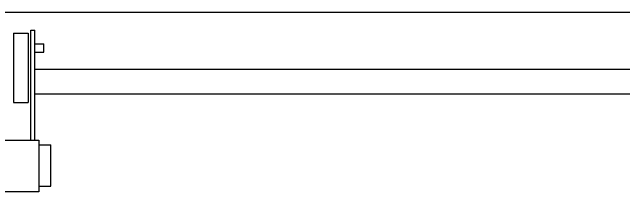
# Model space of a CAD drawing. Extents: x -4160 to -2690, y -474 to 714.
# Drawn here: x -3436.01 to -3430.07, y 329.91 to 331.65 of the extents above; entities that cross this region are included whole.
import ezdxf

# ---------------------------------------------------------------- set-up
doc = ezdxf.new("R2010")
doc.units = 0
doc.header["$LTSCALE"] = 0.56
doc.layers.add('1', color=7, linetype='Continuous', lineweight=25)
doc.layers.add('2', color=7, linetype='Continuous', lineweight=25)

msp = doc.modelspace()

# ---------------------------------------------------------------- linework, layer by layer
at = {"layer": '1'}
for p, q in [((-3436.8903, 331.6544), (-3420.0303, 331.6544)), ((-3435.7903, 331.0984), (-3420.0303, 331.0984)), ((-3435.7903, 330.8584), (-3420.0303, 330.8584))]:
    msp.add_line(p, q, dxfattribs=at)
at = {"layer": '2'}
for p, q in [((-3435.9983, 331.4504), (-3435.9983, 330.7744)), ((-3435.9983, 331.4504), (-3435.8543, 331.4504)), ((-3435.8543, 331.4504), (-3435.8543, 330.7744)), ((-3435.8303, 330.4104), (-3435.8303, 331.4784)), ((-3435.8303, 331.4784), (-3435.7903, 331.4784)), ((-3435.7903, 330.4104), (-3435.7903, 331.4784)), ((-3435.7903, 331.3464), (-3435.7023, 331.3464)), ((-3435.7023, 331.2664), (-3435.7023, 331.3464)), ((-3435.7903, 331.2664), (-3435.7023, 331.2664)), ((-3435.9983, 330.7744), (-3435.8543, 330.7744)), ((-3435.7503, 330.3624), (-3435.6343, 330.3624)), ((-3435.6343, 329.9624), (-3435.6343, 330.3624)), ((-3435.7503, 329.9624), (-3435.6343, 329.9624))]:
    msp.add_line(p, q, dxfattribs=at)
msp.add_lwpolyline([(-3436.0983, 329.9064), (-3436.0983, 330.4104), (-3435.7503, 330.4104), (-3435.7503, 329.9064)], close=True, dxfattribs=at)

doc.saveas('drawing.dxf')
